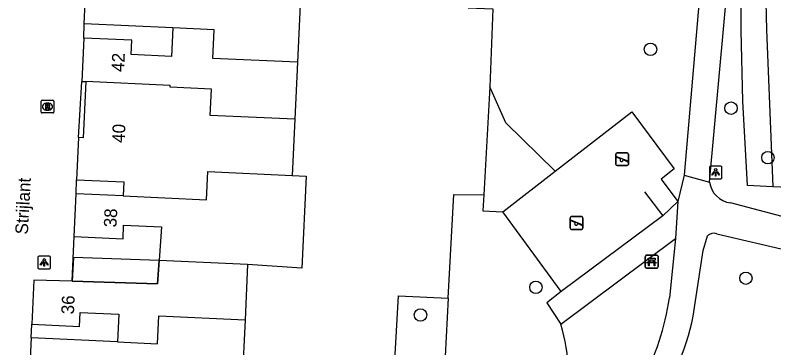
# Model space of a CAD drawing. Extents: x 162990 to 165007, y 383433 to 384336.
# Drawn here: x 164529.2 to 164588.9, y 383705.3 to 383731.5 of the extents above; entities that cross this region are included whole.
import ezdxf

# ---------------------------------------------------------------- set-up
doc = ezdxf.new("R2010")
doc.units = 0
for name, color, linetype in [('IMGEO_Bank', 7, 'Continuous'), ('IMGEO_Boom', 7, 'Continuous'), ('IMGEO_Groenvoorziening', 7, 'Continuous'), ('IMGEO_Hek', 7, 'Continuous'), ('IMGEO_Lichtpunt', 7, 'Continuous'), ('IMGEO_Openbare_ruimte_label', 7, 'Continuous'), ('IMGEO_Pand', 7, 'Continuous'), ('IMGEO_Pand_nummerreeks', 7, 'Continuous'), ('IMGEO_Pand_overbouw', 7, 'Continuous'), ('IMGEO_Rioolput', 7, 'Continuous'), ('IMGEO_Speelvoorziening', 7, 'Continuous'), ('IMGEO_Voetpad_gesloten', 7, 'Continuous'), ('IMGEO_Voetpad_open', 7, 'Continuous')]:
    doc.layers.add(name, color=color, linetype=linetype)

msp = doc.modelspace()

# ---------------------------------------------------------------- linework, layer by layer
at = {"layer": 'IMGEO_Bank'}
for p, q in [((164578.888, 383712.573), (164579.729, 383712.573)), ((164579.729, 383712.573), (164578.888, 383712.573)), ((164578.813, 383711.648), (164578.813, 383712.489)), ((164578.813, 383712.489), (164578.813, 383711.648)), ((164579.51, 383711.971), (164579.117, 383711.971)), ((164579.122, 383712.079), (164579.122, 383712.185)), ((164579.166, 383712.185), (164579.166, 383712.079)), ((164579.454, 383712.191), (164579.172, 383712.191)), ((164579.172, 383712.073), (164579.454, 383712.073)), ((164579.46, 383712.079), (164579.46, 383712.185)), ((164579.504, 383712.185), (164579.504, 383712.079)), ((164579.813, 383712.498), (164579.813, 383711.657)), ((164579.813, 383711.657), (164579.813, 383712.498)), ((164579.738, 383711.573), (164578.897, 383711.573)), ((164578.897, 383711.573), (164579.738, 383711.573))]:
    msp.add_line(p, q, dxfattribs=at)
for points in [[(164579.06, 383711.971), (164578.918, 383711.971), (164579.03, 383712.073), (164579.116, 383712.073)], [(164579.116, 383712.191), (164579.03, 383712.191), (164579.03, 383712.352), (164579.593, 383712.352), (164579.593, 383712.191), (164579.51, 383712.191)], [(164579.11, 383711.964), (164579.11, 383711.757), (164579.067, 383711.757), (164579.067, 383711.964)], [(164579.51, 383712.073), (164579.593, 383712.073), (164579.705, 383711.971), (164579.566, 383711.971)], [(164579.56, 383711.964), (164579.56, 383711.757), (164579.516, 383711.757), (164579.516, 383711.964)]]:
    msp.add_lwpolyline(points, dxfattribs=at)
for centre, radius, start, end in [((164578.891, 383712.495), 0.0779, 92.4484, 184.28452), ((164578.891, 383712.495), 0.0779, 92.4484, 184.28452), ((164579.735, 383712.495), 0.0779, 2.4484, 94.28452), ((164579.735, 383712.495), 0.0779, 2.4484, 94.28452), ((164579.06, 383711.964), 0.00671, 2.89567, 87.10433), ((164579.117, 383711.964), 0.00671, 92.89567, 177.10433), ((164579.115, 383712.184), 0.00671, 2.89567, 87.10433), ((164579.115, 383712.08), 0.00671, 272.89567, 357.10433), ((164579.172, 383712.184), 0.00671, 92.89567, 177.10433), ((164579.172, 383712.08), 0.00671, 182.89567, 267.10433), ((164579.454, 383712.184), 0.00671, 2.89567, 87.10433), ((164579.454, 383712.08), 0.00671, 272.89567, 357.10433), ((164579.511, 383712.184), 0.00671, 92.89567, 177.10433), ((164579.511, 383712.08), 0.00671, 182.89567, 267.10433), ((164579.509, 383711.964), 0.00671, 2.89567, 87.10433), ((164579.566, 383711.964), 0.00671, 92.89567, 177.10433), ((164578.891, 383711.651), 0.0779, 182.4484, 274.28452), ((164578.891, 383711.651), 0.0779, 182.4484, 274.28452), ((164579.735, 383711.651), 0.0779, 272.4484, 4.28452), ((164579.735, 383711.651), 0.0779, 272.4484, 4.28452)]:
    msp.add_arc(centre, radius, start, end, dxfattribs=at)
at = {"layer": 'IMGEO_Boom'}
for centre in [(164579.217, 383728.793), (164585.559, 383724.157), (164588.464, 383720.264), (164586.732, 383710.769), (164570.197, 383710.055), (164561.114, 383707.879)]:
    msp.add_circle(centre, 0.489, dxfattribs=at)
at = {"layer": 'IMGEO_Groenvoorziening'}
for points in [[(164588.856, 383717.967), (164586.85, 383718.072), (164586.484, 383724.711), (164586.357, 383730.266), (164586.377, 383734.916), (164586.208, 383736.773), (164585.874, 383739.362), (164585.372, 383742.213), (164584.692, 383745.197), (164584.156, 383747.158)], [(164586.127, 383747.516), (164587.335, 383742.604), (164588.205, 383736.949), (164588.356, 383730.329), (164588.856, 383717.967)], [(164564.862, 383732.05), (164566.817, 383731.975), (164566.566, 383725.843)], [(164566.566, 383725.843), (164566.096, 383717.34)], [(164571.71, 383719.187), (164567.827, 383723.002), (164566.566, 383725.843)], [(164571.71, 383719.187), (164577.743, 383723.867), (164581.09, 383719.394), (164580.06, 383718.565), (164581.364, 383716.806)], [(164567.602, 383716.001), (164571.71, 383719.187)], [(164595.231, 383716.621), (164594.193, 383716.97), (164592.226, 383717.487), (164589.451, 383717.936), (164588.856, 383717.967)], [(164563.302, 383709.188), (164563.733, 383717.361), (164566.096, 383717.34)], [(164566.096, 383717.34), (164566.026, 383716.083), (164567.602, 383716.001)], [(164572.196, 383709.719), (164567.602, 383716.001)], [(164558.727, 383697.866), (164559.373, 383709.393), (164563.302, 383709.188)], [(164563.302, 383709.188), (164562.099, 383686.362)]]:
    msp.add_lwpolyline(points, dxfattribs=at)
msp.add_arc((164560.478, 383703.458), 12.249, 308.57083, 17.53291, dxfattribs=at)
at = {"layer": 'IMGEO_Hek'}
msp.add_lwpolyline([(164578.74, 383717.578), (164580.196, 383715.689)], dxfattribs=at)
at = {"layer": 'IMGEO_Lichtpunt'}
for p, q in [((164583.853, 383719.508), (164583.853, 383718.701)), ((164583.853, 383719.508), (164583.853, 383718.701)), ((164584.755, 383719.603), (164583.947, 383719.603)), ((164584.755, 383719.603), (164583.947, 383719.603)), ((164584.849, 383718.701), (164584.849, 383719.508)), ((164584.849, 383718.701), (164584.849, 383719.508)), ((164583.947, 383718.607), (164584.755, 383718.607)), ((164583.947, 383718.607), (164584.755, 383718.607)), ((164531.891, 383712.508), (164531.083, 383712.508)), ((164531.891, 383712.508), (164531.083, 383712.508)), ((164530.989, 383712.413), (164530.989, 383711.606)), ((164530.989, 383712.413), (164530.989, 383711.606)), ((164531.985, 383711.606), (164531.985, 383712.413)), ((164531.985, 383711.606), (164531.985, 383712.413)), ((164531.083, 383711.512), (164531.891, 383711.512)), ((164531.083, 383711.512), (164531.891, 383711.512))]:
    msp.add_line(p, q, dxfattribs=at)
for points in [[(164584.227, 383719.172), (164584.266, 383719.144), (164584.078, 383718.882), (164584.04, 383718.909), (164584.227, 383719.172)], [(164584.329, 383719.124), (164584.376, 383719.124), (164584.376, 383718.802), (164584.329, 383718.802), (164584.329, 383719.124)], [(164584.439, 383719.144), (164584.477, 383719.171), (164584.664, 383718.909), (164584.625, 383718.881), (164584.439, 383719.144)], [(164531.363, 383712.077), (164531.402, 383712.049), (164531.214, 383711.787), (164531.176, 383711.814), (164531.363, 383712.077)], [(164531.465, 383712.029), (164531.512, 383712.029), (164531.512, 383711.707), (164531.465, 383711.707), (164531.465, 383712.029)], [(164531.575, 383712.049), (164531.613, 383712.076), (164531.8, 383711.814), (164531.761, 383711.786), (164531.575, 383712.049)]]:
    msp.add_lwpolyline(points, dxfattribs=at)
for centre in [(164584.352, 383719.306), (164531.488, 383712.211)]:
    msp.add_circle(centre, 0.0994, dxfattribs=at)
for centre, start, end in [((164583.947, 383719.508), 90, 180), ((164583.947, 383719.508), 90, 180), ((164584.755, 383719.508), 0, 90), ((164584.755, 383719.508), 0, 90), ((164583.947, 383718.701), 180, 270), ((164583.947, 383718.701), 180, 270), ((164584.755, 383718.701), 270, 0), ((164584.755, 383718.701), 270, 360), ((164531.083, 383712.413), 90, 180), ((164531.083, 383712.413), 90, 180), ((164531.891, 383712.413), 0, 90), ((164531.891, 383712.413), 0, 90), ((164531.083, 383711.606), 180, 270), ((164531.083, 383711.606), 180, 270), ((164531.891, 383711.606), 270, 0), ((164531.891, 383711.606), 270, 360)]:
    msp.add_arc(centre, 0.0946, start, end, dxfattribs=at)
at = {"layer": 'IMGEO_Pand'}
for points in [[(164534.633, 383730.807), (164534.789, 383734.184)], [(164551.637, 383732.299), (164551.428, 383727.771)], [(164541.614, 383730.486), (164541.51, 383728.225), (164538.341, 383728.371), (164538.393, 383729.504), (164534.611, 383729.678)], [(164541.614, 383730.486), (164534.633, 383730.807)], [(164551.428, 383727.771), (164544.764, 383728.076), (164544.868, 383730.336), (164541.614, 383730.486)], [(164534.611, 383729.678), (164534.454, 383726.27)], [(164551.428, 383727.771), (164551.222, 383723.281)], [(164534.754, 383726.256), (164534.551, 383721.827), (164534.193, 383721.843)], [(164534.454, 383726.27), (164534.754, 383726.256)], [(164551.222, 383723.281), (164544.558, 383723.588), (164544.653, 383725.652), (164541.397, 383725.801), (164541.404, 383725.951), (164534.754, 383726.256)], [(164551.222, 383723.281), (164551.018, 383718.853)], [(164534.193, 383721.843), (164534.04, 383718.523)], [(164537.696, 383717.245), (164544.254, 383716.941), (164544.357, 383719.168), (164551.018, 383718.853)], [(164534.04, 383718.523), (164537.747, 383718.352), (164537.696, 383717.245)], [(164551.018, 383718.853), (164552.107, 383718.802), (164551.764, 383711.554), (164547.497, 383711.848)], [(164533.857, 383714.047), (164534.012, 383717.415)], [(164537.696, 383717.245), (164534.012, 383717.415)], [(164533.857, 383714.047), (164537.691, 383713.871), (164537.741, 383714.95), (164540.733, 383714.812), (164540.535, 383712.171)], [(164540.535, 383712.171), (164540.397, 383710.328), (164533.687, 383710.533)], [(164547.497, 383711.848), (164540.535, 383712.171)], [(164547.497, 383711.848), (164547.296, 383707.489)], [(164533.687, 383710.533), (164530.661, 383710.625), (164530.501, 383707.155)], [(164530.501, 383707.155), (164534.265, 383706.982), (164534.316, 383708.085), (164537.363, 383707.945), (164537.262, 383705.762)], [(164537.262, 383705.762), (164540.41, 383705.615), (164540.508, 383707.801), (164547.296, 383707.489)], [(164547.296, 383707.489), (164547.077, 383702.727), (164546.966, 383700.756)], [(164530.446, 383706.076), (164530.292, 383702.737), (164533.903, 383702.571)], [(164537.262, 383705.762), (164530.446, 383706.076)]]:
    msp.add_lwpolyline(points, dxfattribs=at)
at = {"layer": 'IMGEO_Pand_overbouw'}
msp.add_lwpolyline([(164533.687, 383710.533), (164540.397, 383710.328), (164540.535, 383712.171), (164533.787, 383712.414)], close=True, dxfattribs=at)
at = {"layer": 'IMGEO_Rioolput'}
for p, q in [((164531.242, 383723.855), (164531.242, 383724.707)), ((164531.317, 383724.781), (164532.169, 383724.781)), ((164531.73, 383724.561), (164531.755, 383724.561)), ((164532.243, 383724.707), (164532.243, 383723.855)), ((164531.753, 383724.001), (164531.728, 383724.001)), ((164532.169, 383723.781), (164531.317, 383723.781))]:
    msp.add_line(p, q, dxfattribs=at)
for points in [[(164531.242, 383723.855), (164531.242, 383724.707)], [(164531.317, 383724.781), (164532.169, 383724.781)], [(164531.831, 383724.479), (164531.579, 383724.481), (164531.579, 383724.081)], [(164532.243, 383724.707), (164532.243, 383723.855)], [(164531.579, 383724.081), (164531.703, 383724.081), (164531.703, 383724.243), (164531.714, 383724.243)], [(164531.757, 383724.4), (164531.703, 383724.4), (164531.703, 383724.319)], [(164531.703, 383724.319), (164531.755, 383724.319)], [(164531.761, 383724.214), (164531.832, 383724.081), (164531.972, 383724.081), (164531.907, 383724.207)], [(164532.169, 383723.781), (164531.317, 383723.781)]]:
    msp.add_lwpolyline(points, dxfattribs=at)
for centre, radius, start, end in [((164531.319, 383724.705), 0.0765, 91.55205, 178.44795), ((164531.319, 383724.705), 0.0765, 91.55205, 178.44795), ((164531.83, 383724.369), 0.109, 350.36119, 89.41601), ((164532.167, 383724.705), 0.0765, 1.55205, 88.44795), ((164532.167, 383724.705), 0.0765, 1.55205, 88.44795), ((164531.319, 383723.857), 0.0765, 181.55205, 268.44795), ((164531.319, 383723.857), 0.0765, 181.55205, 268.44795), ((164531.713, 383724.19), 0.0533, 26.02933, 88.69889), ((164531.739, 383724.508), 0.19, 274.7715, 282.96867), ((164531.763, 383724.304), 0.0964, 77.00612, 93.18647), ((164531.777, 383724.361), 0.0378, 276.66336, 79.67722), ((164531.828, 383724.369), 0.112, 277.58423, 350.98172), ((164531.812, 383724.154), 0.108, 29.51342, 73.79051), ((164532.167, 383723.857), 0.0765, 271.55205, 358.44795), ((164532.167, 383723.857), 0.0765, 271.55205, 358.44795)]:
    msp.add_arc(centre, radius, start, end, dxfattribs=at)
for centre, major_axis, ratio, start_param, end_param in [((164531.729, 383724.281), (-0.387, 0.002), 0.722429, 4.712389, 7.853982), ((164531.754, 383724.281), (-0.39, 0.002), 0.717154, 1.570796, 4.712389)]:
    msp.add_ellipse(centre, major_axis=major_axis, ratio=ratio, start_param=start_param, end_param=end_param, dxfattribs=at)
at = {"layer": 'IMGEO_Speelvoorziening'}
for p, q in [((164576.485, 383719.733), (164576.485, 383720.533)), ((164576.485, 383720.533), (164576.485, 383719.733)), ((164576.868, 383720.161), (164576.529, 383720.298)), ((164576.554, 383720.358), (164577.43, 383720.005)), ((164576.585, 383720.633), (164577.375, 383720.633)), ((164577.375, 383720.633), (164576.585, 383720.633)), ((164577.475, 383720.533), (164577.475, 383719.733)), ((164577.475, 383719.733), (164577.475, 383720.533)), ((164577.406, 383719.945), (164577.066, 383720.082)), ((164577.375, 383719.633), (164576.585, 383719.633)), ((164576.585, 383719.633), (164577.375, 383719.633)), ((164572.902, 383714.717), (164572.902, 383715.517)), ((164572.902, 383715.517), (164572.902, 383714.717)), ((164573.002, 383715.617), (164573.792, 383715.617)), ((164573.792, 383715.617), (164573.002, 383715.617)), ((164573.892, 383715.517), (164573.892, 383714.717)), ((164573.892, 383714.717), (164573.892, 383715.517)), ((164573.285, 383715.145), (164572.946, 383715.282)), ((164572.971, 383715.342), (164573.847, 383714.989)), ((164573.823, 383714.929), (164573.483, 383715.066)), ((164573.792, 383714.617), (164573.002, 383714.617)), ((164573.002, 383714.617), (164573.792, 383714.617))]:
    msp.add_line(p, q, dxfattribs=at)
for centre, radius, start, end in [((164576.585, 383720.533), 0.1, 90, 180), ((164576.585, 383720.533), 0.1, 90, 180), ((164576.542, 383720.328), 0.0327, 68.07798, 248.07798), ((164577.375, 383720.533), 0.1, 0, 90), ((164577.375, 383720.533), 0.1, 360, 90), ((164576.585, 383719.733), 0.1, 180, 270), ((164576.585, 383719.733), 0.1, 180, 270), ((164576.947, 383720.071), 0.12, 130.99278, 5.16318), ((164577.375, 383719.733), 0.1, 270, 0), ((164577.375, 383719.733), 0.1, 270, 0), ((164577.418, 383719.975), 0.0327, 248.07798, 68.07798), ((164573.002, 383715.517), 0.1, 90, 180), ((164573.002, 383715.517), 0.1, 90, 180), ((164573.792, 383715.517), 0.1, 0, 90), ((164573.792, 383715.517), 0.1, 360, 90), ((164572.959, 383715.312), 0.0327, 68.07798, 248.07798), ((164573.364, 383715.055), 0.12, 130.99278, 5.16318), ((164573.835, 383714.959), 0.0327, 248.07798, 68.07798), ((164573.002, 383714.717), 0.1, 180, 270), ((164573.002, 383714.717), 0.1, 180, 270), ((164573.792, 383714.717), 0.1, 270, 0), ((164573.792, 383714.717), 0.1, 270, 0)]:
    msp.add_arc(centre, radius, start, end, dxfattribs=at)
at = {"layer": 'IMGEO_Voetpad_gesloten'}
for points in [[(164579.609, 383744.872), (164583.222, 383736.213), (164583.272, 383735.109), (164581.872, 383718.893)], [(164583.862, 383718.344), (164585.381, 383735.006), (164585.09, 383736.515), (164581.856, 383744.925)], [(164581.872, 383718.893), (164581.364, 383716.806)], [(164581.872, 383718.893), (164583.862, 383718.344)], [(164581.364, 383716.806), (164580.196, 383715.689), (164572.196, 383709.719)], [(164581.364, 383716.806), (164581.201, 383713.903)], [(164595.326, 383714.104), (164585.522, 383716.695)], [(164572.158, 383707.148), (164581.201, 383713.903)], [(164581.201, 383713.903), (164580.709, 383709.227)], [(164582.576, 383707.775), (164583.375, 383712.959), (164583.708, 383714.101)], [(164584.449, 383714.276), (164601.988, 383710.168)], [(164572.196, 383709.719), (164571.064, 383708.831), (164572.158, 383707.148)]]:
    msp.add_lwpolyline(points, dxfattribs=at)
for centre, radius, start, end in [((164585.804, 383718.639), 1.964, 188.63238, 261.74856), ((164584.239, 383713.51), 0.795, 74.65844, 131.9174), ((164560.164, 383712.265), 20.768, 332.23296, 351.58741), ((164560.362, 383712.501), 22.711, 327.09599, 347.98859)]:
    msp.add_arc(centre, radius, start, end, dxfattribs=at)
at = {"layer": 'IMGEO_Voetpad_open'}
for points in [[(164534.611, 383729.678), (164534.633, 383730.807)], [(164534.193, 383721.843), (164534.454, 383726.27)], [(164534.012, 383717.415), (164534.04, 383718.523)], [(164533.687, 383710.533), (164533.857, 383714.047)], [(164530.446, 383706.076), (164530.501, 383707.155)]]:
    msp.add_lwpolyline(points, dxfattribs=at)

# ---------------------------------------------------------------- texts
at = {"layer": 'IMGEO_Openbare_ruimte_label'}
msp.add_text('Strijlant', height=1, rotation=86.96313, dxfattribs=at).set_placement((164530.198, 383714.199))
at = {"layer": 'IMGEO_Pand_nummerreeks'}
for s, rotation, p in [('42', 87.36236, (164537.771, 383726.995)), ('40', 87.37573, (164537.815, 383721.408)), ('38', 87.3646, (164537.172, 383714.758)), ('36', 87.35999, (164533.82, 383707.913))]:
    msp.add_text(s, height=1, rotation=rotation, dxfattribs=at).set_placement(p)

doc.saveas('drawing.dxf')
